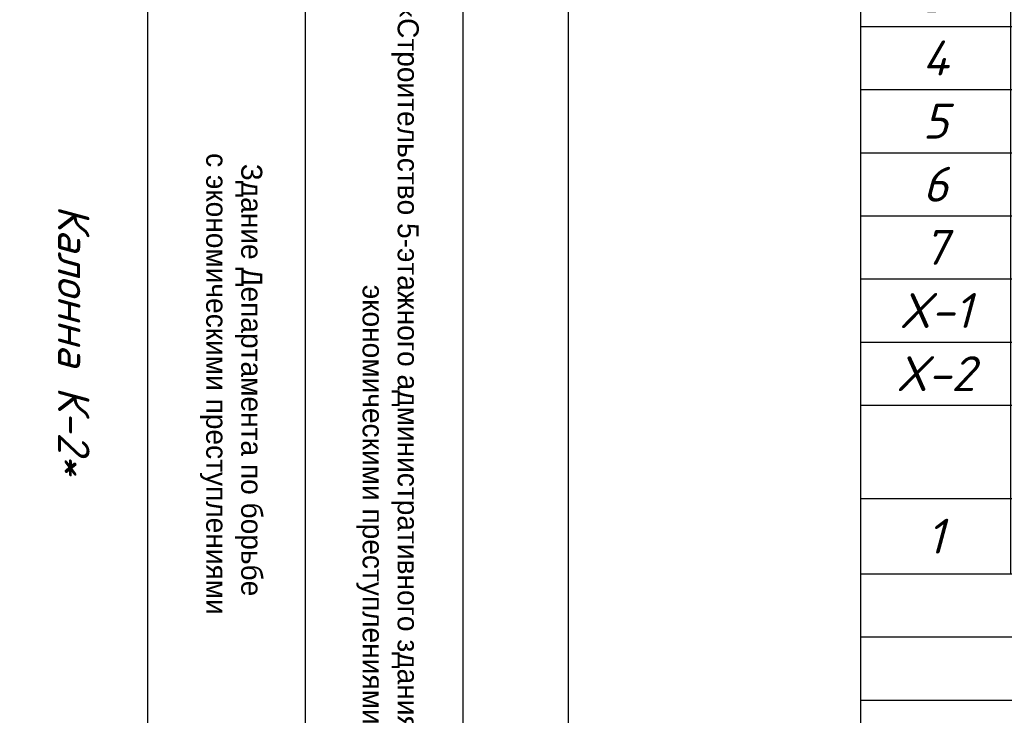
# Model space of a CAD drawing. Header units: millimetres. Extents: x -33345 to 4712671, y -3392 to 121473.
# Tile 468 of 656: x 2335831 to 2345204, y 50253 to 56872. Entities that reach past the tile are written whole.
import ezdxf

# ---------------------------------------------------------------- set-up
doc = ezdxf.new("R2010")
doc.units = ezdxf.units.MM
doc.layers.add('ACO-текст', color=7, linetype='Continuous', lineweight=20)
doc.layers.add('Текст', color=7, linetype='Continuous', lineweight=20)
doc.styles.add('RUSS', font='RUSS.shx', dxfattribs={"width": 0.8, "oblique": 15, "height": 250})
doc.styles.get("Standard").update_dxf_attribs({"font": 'arial.ttf'})
doc.styles.add('X-U-RW-01$0$StyleROMANS', font='GOTHIC.TTF')
doc.styles.add('Констр', font='isocpeui.ttf')

# ---------------------------------------------------------------- blocks, each defined once
blk = doc.blocks.new('medgor')
at = {"ltscale": 25}
for p, q in [((-43992634.1, 22933574.8), (-44011134.1, 22933574.8)), ((-43992634.1, 22932074.8), (-44011134.1, 22932074.8)), ((-43992634.1, 22930574.8), (-44011134.1, 22930574.8))]:
    blk.add_line(p, q, dxfattribs=at)
blk.add_lwpolyline([(-44011134.1, 22934574.8), (-43992634.1, 22934574.8), (-43992634.1, 22929074.8), (-44011134.1, 22929074.8)], close=True, dxfattribs=at)
at = {"layer": 'Текст', "char_height": 200, "width": 11910.391, "attachment_point": 8, "style": 'X-U-RW-01$0$StyleROMANS'}
for s, insert in [('\\pxqc;«Строительство 5-этажного административного здания Управления Департамента по борьбе с экономическими преступлениями города Ташкента»', (-43998711.2, 22932558.8)), ('Здание Департамента по борьбе\\P с экономическими преступлениями', (-44001076.2, 22931069.7))]:
    blk.add_mtext(s, dxfattribs=dict(at, insert=insert))
blk = doc.blocks.new('*T3719')
at = {"color": 0, "linetype": 'ByBlock', "lineweight": -2, "transparency": 16777216}
for p, q in [((0, 0), (18724.1, 0)), ((0, 0), (0, -15509.4)), ((18724.1, 0), (18724.1, -15509.4)), ((0, -892.5), (18724.1, -892.5)), ((1425.7, -892.5), (1425.7, -10126.8)), ((5597.3, -892.5), (5597.3, -10126.8)), ((10914.3, -892.5), (10914.3, -10126.8)), ((13497.4, -892.5), (13497.4, -10126.8)), ((14819.6, -892.5), (14819.6, -10126.8)), ((16667.4, -892.5), (16667.4, -10126.8)), ((0, -2335.5), (18724.1, -2335.5)), ((0, -3116.7), (18724.1, -3116.7)), ((0, -3717.4), (18724.1, -3717.4)), ((0, -4318.1), (18724.1, -4318.1)), ((0, -4918.7), (18724.1, -4918.7)), ((0, -5519.4), (18724.1, -5519.4)), ((0, -6120.1), (18724.1, -6120.1)), ((0, -6720.7), (18724.1, -6720.7)), ((0, -7321.4), (18724.1, -7321.4)), ((0, -7922.1), (18724.1, -7922.1)), ((0, -8522.8), (18724.1, -8522.8)), ((0, -9412), (18724.1, -9412)), ((0, -10126.8), (18724.1, -10126.8)), ((0, -10727.5), (18724.1, -10727.5)), ((0, -11328.1), (18724.1, -11328.1)), ((5597.3, -11328.1), (5597.3, -15509.4)), ((5597.3, -12217.4), (18724.1, -12217.4)), ((16667.4, -12217.4), (16667.4, -15509.4)), ((5597.3, -12818.1), (16667.4, -12818.1)), ((5597.3, -13418.7), (16667.4, -13418.7)), ((10914.3, -13418.7), (10914.3, -15509.4)), ((13497.4, -13418.7), (13497.4, -15509.4)), ((14819.6, -13418.7), (14819.6, -15509.4)), ((0, -14019.4), (18724.1, -14019.4)), ((0, -14908.7), (18724.1, -14908.7)), ((0, -15509.4), (18724.1, -15509.4))]:
    blk.add_line(p, q, dxfattribs=at)
at = {"color": 9, "lineweight": 30, "true_color": 0xc7c8ca, "transparency": 16777216}
for points in [[(14819.6, -2335.5), (14819.6, -3116.7), (16667.4, -2335.5), (16667.4, -3116.7)], [(16667.4, -2335.5), (16667.4, -3116.7), (18724.1, -2335.5), (18724.1, -3116.7)], [(14819.6, -3116.7), (14819.6, -3717.4), (16667.4, -3116.7), (16667.4, -3717.4)], [(16667.4, -3116.7), (16667.4, -3717.4), (18724.1, -3116.7), (18724.1, -3717.4)], [(14819.6, -3717.4), (14819.6, -4318.1), (16667.4, -3717.4), (16667.4, -4318.1)], [(16667.4, -3717.4), (16667.4, -4318.1), (18724.1, -3717.4), (18724.1, -4318.1)], [(14819.6, -4318.1), (14819.6, -4918.7), (16667.4, -4318.1), (16667.4, -4918.7)], [(16667.4, -4318.1), (16667.4, -4918.7), (18724.1, -4318.1), (18724.1, -4918.7)], [(14819.6, -4918.7), (14819.6, -5519.4), (16667.4, -4918.7), (16667.4, -5519.4)], [(16667.4, -4918.7), (16667.4, -5519.4), (18724.1, -4918.7), (18724.1, -5519.4)], [(14819.6, -5519.4), (14819.6, -6120.1), (16667.4, -5519.4), (16667.4, -6120.1)], [(16667.4, -5519.4), (16667.4, -6120.1), (18724.1, -5519.4), (18724.1, -6120.1)], [(14819.6, -6120.1), (14819.6, -6720.7), (16667.4, -6120.1), (16667.4, -6720.7)], [(16667.4, -6120.1), (16667.4, -6720.7), (18724.1, -6120.1), (18724.1, -6720.7)], [(14819.6, -6720.7), (14819.6, -7321.4), (16667.4, -6720.7), (16667.4, -7321.4)], [(16667.4, -6720.7), (16667.4, -7321.4), (18724.1, -6720.7), (18724.1, -7321.4)], [(14819.6, -7321.4), (14819.6, -7922.1), (16667.4, -7321.4), (16667.4, -7922.1)], [(16667.4, -7321.4), (16667.4, -7922.1), (18724.1, -7321.4), (18724.1, -7922.1)], [(14819.6, -7922.1), (14819.6, -8522.8), (16667.4, -7922.1), (16667.4, -8522.8)], [(16667.4, -7922.1), (16667.4, -8522.8), (18724.1, -7922.1), (18724.1, -8522.8)], [(14819.6, -8522.8), (14819.6, -9412), (16667.4, -8522.8), (16667.4, -9412)], [(16667.4, -8522.8), (16667.4, -9412), (18724.1, -8522.8), (18724.1, -9412)], [(14819.6, -9412), (14819.6, -10126.8), (16667.4, -9412), (16667.4, -10126.8)], [(16667.4, -9412), (16667.4, -10126.8), (18724.1, -9412), (18724.1, -10126.8)], [(5597.3, -14019.4), (5597.3, -14908.7), (10914.3, -14019.4), (10914.3, -14908.7)], [(10914.3, -14019.4), (10914.3, -14908.7), (13497.4, -14019.4), (13497.4, -14908.7)], [(13497.4, -14019.4), (13497.4, -14908.7), (14819.6, -14019.4), (14819.6, -14908.7)], [(14819.6, -14019.4), (14819.6, -14908.7), (16667.4, -14019.4), (16667.4, -14908.7)], [(16667.4, -14019.4), (16667.4, -14908.7), (18724.1, -14019.4), (18724.1, -14908.7)], [(5597.3, -14908.7), (5597.3, -15509.4), (10914.3, -14908.7), (10914.3, -15509.4)], [(10914.3, -14908.7), (10914.3, -15509.4), (13497.4, -14908.7), (13497.4, -15509.4)], [(13497.4, -14908.7), (13497.4, -15509.4), (14819.6, -14908.7), (14819.6, -15509.4)], [(14819.6, -14908.7), (14819.6, -15509.4), (16667.4, -14908.7), (16667.4, -15509.4)], [(16667.4, -14908.7), (16667.4, -15509.4), (18724.1, -14908.7), (18724.1, -15509.4)]]:
    blk.add_solid(points, dxfattribs=at)
at = {"color": 0, "lineweight": 25, "transparency": 16777216, "attachment_point": 5, "style": 'Констр'}
for s, insert, char_height, width in [('Спецификация материалов ', (9362.1, -446.3), 332.232, 18720.817), ('Кол-   во', (14158.5, -1614), 332.23, 1318.88), ('Марка поз', (712.8, -1614), 332.23, 1422.342), ('L элемента, мм', (12205.8, -1614), 332.232, 2579.693), ('Масса   ед, кг', (15743.5, -1614), 332.232, 1844.492), ('Обозначение', (3511.5, -1614), 332.232, 4168.29), ('Наименование', (8255.8, -1614), 332.232, 5313.738), ('Примеч.', (17695.8, -1614), 332.23, 2053.448), ('{\\L\\C230;Материалы К-2*}', (8255.8, -2726.1), 332.232, 5313.738), ('{\\C230;5}', (14158.5, -2726.1), 332.23, 1318.88), ('{\\C230;772.6}', (15743.5, -2726.1), 332.232, 1844.492), ('{\\C230;3863.2}', (17695.8, -2726.1), 332.232, 2053.448), ('{\\C5;1}', (712.8, -3417), 332.23, 1422.342), ('{\\C5;ГОСТ 5781-82}', (3511.5, -3417), 332.232, 4168.29), ('{\\C5;%%C25АIII}', (8255.8, -3417), 332.232, 5313.738), ('{\\C5;4770}', (12205.8, -3417), 332.23, 2579.693), ('{\\C5;8}', (14158.5, -3417), 332.23, 1318.88), ('{\\C5;18.4}', (15743.5, -3417), 332.23, 1844.492), ('{\\C5;146.9}', (17695.8, -3417), 332.232, 2053.448), ('{\\C5;%%C25АIII}', (8255.8, -4017.7), 332.232, 5313.738), ('{\\C5;2}', (712.8, -4017.7), 332.23, 1422.342), ('{\\C5;ГОСТ 5781-82}', (3511.5, -4017.7), 332.232, 4168.29), ('{\\C5;3600}', (12205.8, -4017.7), 332.23, 2579.693), ('{\\C5;4}', (14158.5, -4017.7), 332.23, 1318.88), ('{\\C5;13.9}', (15743.5, -4017.7), 332.23, 1844.492), ('{\\C5;55.4}', (17695.8, -4017.7), 332.23, 2053.448), ('{\\C5;3', (712.8, -4618.4), 332.23, 1422.342), ('{\\C5;ГОСТ 5781-82}', (3511.5, -4618.4), 332.232, 4168.29), ('{\\C5;%%C25АIII}', (8255.8, -4618.4), 332.232, 5313.738), ('{\\C5;3000}', (12205.8, -4618.4), 332.23, 2579.693), ('{\\C5;4}', (14158.5, -4618.4), 332.23, 1318.88), ('{\\C5;11.6}', (15743.5, -4618.4), 332.23, 1844.492), ('{\\C5;46.2}', (17695.8, -4618.4), 332.23, 2053.448), ('{\\C5;4', (712.8, -5219.1), 332.23, 1422.342), ('{\\C5;ГОСТ 5781-82}', (3511.5, -5219.1), 332.232, 4168.29), ('{\\C5;%%C22АIII}', (8255.8, -5219.1), 332.232, 5313.738), ('{\\C5;3600}', (12205.8, -5219.1), 332.23, 2579.693), ('{\\C5;16}', (14158.5, -5219.1), 332.23, 1318.88), ('{\\C5;10.7}', (15743.5, -5219.1), 332.23, 1844.492), ('{\\C5;171.6}', (17695.8, -5219.1), 332.232, 2053.448), ('{\\C5;5', (712.8, -5819.7), 332.23, 1422.342), ('{\\C5;ГОСТ 5781-82}', (3511.5, -5819.7), 332.232, 4168.29), ('{\\C5;%%C20АIII}', (8255.8, -5819.7), 332.232, 5313.738), ('{\\C5;3600}', (12205.8, -5819.7), 332.23, 2579.693), ('{\\C5;4}', (14158.5, -5819.7), 332.23, 1318.88), ('{\\C5;8.9}', (15743.5, -5819.7), 332.23, 1844.492), ('{\\C5;35.6}', (17695.8, -5819.7), 332.23, 2053.448), ('{\\C5;6', (712.8, -6420.4), 332.23, 1422.342), ('{\\C5;ГОСТ 5781-82}', (3511.5, -6420.4), 332.232, 4168.29), ('{\\C5;%%C20АIII}', (8255.8, -6420.4), 332.232, 5313.738), ('{\\C5;5380}', (12205.8, -6420.4), 332.23, 2579.693), ('{\\C5;4}', (14158.5, -6420.4), 332.23, 1318.88), ('{\\C5;16.0}', (15743.5, -6420.4), 332.23, 1844.492), ('{\\C5;64.1}', (17695.8, -6420.4), 332.23, 2053.448), ('{\\C5;%%C20АIII}', (8255.8, -7021.1), 332.232, 5313.738), ('{\\C5;7', (712.8, -7021.1), 332.23, 1422.342), ('{\\C5;ГОСТ 5781-82}', (3511.5, -7021.1), 332.232, 4168.29), ('{\\C5;4780}', (12205.8, -7021.1), 332.23, 2579.693), ('{\\C5;4}', (14158.5, -7021.1), 332.23, 1318.88), ('{\\C5;14.2}', (15743.5, -7021.1), 332.23, 1844.492), ('{\\C5;57.0}', (17695.8, -7021.1), 332.23, 2053.448), ('{\\C5;X-1}', (712.8, -7621.8), 332.23, 1422.342), ('{\\C5;ГОСТ 5781-82}', (3511.5, -7621.8), 332.232, 4168.29), ('{\\C5;%%C8АI}', (8255.8, -7621.8), 332.232, 5313.738), ('{\\C5;1680}', (12205.8, -7621.8), 332.23, 2579.693), ('{\\C5;171}', (14158.5, -7621.8), 332.23, 1318.88), ('{\\C5;0.7}', (15743.5, -7621.8), 332.23, 1844.492), ('{\\C5;113.5}', (17695.8, -7621.8), 332.232, 2053.448), ('{\\C5;X-2}', (712.8, -8222.4), 332.23, 1422.342), ('{\\C5;ГОСТ 5781-82}', (3511.5, -8222.4), 332.232, 4168.29), ('{\\C5;%%C8АI}', (8255.8, -8222.4), 332.232, 5313.738), ('{\\C5;1680}', (12205.8, -8222.4), 332.23, 2579.693), ('{\\C5;124}', (14158.5, -8222.4), 332.23, 1318.88), ('{\\C5;0.7}', (15743.5, -8222.4), 332.23, 1844.492), ('{\\C5;82.3}', (17695.8, -8222.4), 332.23, 2053.448), ('{\\L\\C230;Детал "А". Накладки}', (8255.8, -8967.4), 332.232, 5313.738), ('{\\C230;200}', (14158.5, -8967.4), 332.232, 1318.88), ('{\\C230;1.7}', (15743.5, -8967.4), 332.232, 1844.492), ('{\\C230;334.6}', (17695.8, -8967.4), 332.232, 2053.448), ('{\\C5;1}', (712.8, -9769.4), 332.23, 1422.342), ('{\\C5;ГОСТ 5781-82}', (3511.5, -9769.4), 332.232, 4168.29), ('{\\C5;%%C20АIII}', (8255.8, -9769.4), 332.232, 5313.738), ('{\\C5;340}', (12205.8, -9769.4), 332.23, 2579.693), ('{\\C5;2}', (14158.5, -9769.4), 332.23, 1318.88), ('{\\C5;0.8}', (15743.5, -9769.4), 332.23, 1844.492), ('{\\C5;1.7}', (17695.8, -9769.4), 332.23, 2053.448), ('{\\L\\C230;Бетон В25                        3.96 м³   расп.1 колон  }', (9362.1, -10427.1), 332.232, 18720.817), ('\\A1;Ведомось расхода стали на элемент, кг', (9362.1, -11027.8), 332.232, 18720.817), ('\\A1;Изделия арматурные', (12160.7, -11772.8), 332.232, 13123.541), ('Марка \\Pэлемента', (2798.6, -12673.8), 332.23, 5593.954), ('\\A1; Арматура класса  А-III', (11132.3, -12517.7), 332.232, 11066.771), ('Всего', (17695.8, -13118.4), 332.23, 2053.448), ('{\\C5;ГОСТ 5781-82}', (11132.3, -13118.4), 332.232, 11066.771), ('%%C8', (8255.8, -13719.1), 332.23, 5313.738), ('%%C22', (12205.8, -13719.1), 332.23, 2579.693), ('%%C25', (14158.5, -13719.1), 332.23, 1318.88), ('%%C20', (15743.5, -13719.1), 332.23, 1844.492), ('978.8', (8255.8, -14464.1), 332.23, 5313.738), ('858.2', (12205.8, -14464.1), 332.23, 2579.693), ('1242.8', (14158.5, -14464.1), 332.23, 1318.88), ('4197.8', (17695.8, -14464.1), 332.23, 2053.448)]:
    blk.add_mtext(s, dxfattribs=dict(at, insert=insert, char_height=char_height, width=width))
at = {"color": 0, "lineweight": 25, "transparency": 16777216, "insert": (15743.5, -14464.1), "char_height": 332.232, "width": 1844.492, "attachment_point": 5}
blk.add_mtext('{\\fISOCPEUR|b0|i1|c204|p34;1117.9}', dxfattribs=at)

msp = doc.modelspace()

# ---------------------------------------------------------------- block references
at = {"rotation": 270}
msp.add_blockref('medgor', (-20593522.846, -43947632.783, 1359241.5), dxfattribs=at)
msp.add_blockref('*T3719', (2343836.585, 61726.933))

# ---------------------------------------------------------------- texts
at = {"lineweight": 0, "insert": (2336496.416, 55108.192, 1359241.5), "char_height": 300, "width": 12899.28659, "attachment_point": 1, "rotation": 270}
msp.add_mtext('{\\fISOCPEUR|b0|i1|c204|p34;\\C0;Калонна К-2*}', dxfattribs=at)
at = {"layer": 'ACO-текст', "char_height": 300, "width": 18353.93755, "attachment_point": 1, "line_spacing_factor": 1.2, "style": 'RUSS'}
for insert in [(2219467.004, 70189.721, 1359241.5), (2303467.004, 70189.721, 1359241.5)]:
    msp.add_mtext('\\A1;\\pi-600,l600,t600;1.^IОбщие указания см. на л. КЖ-\\P2.^ICтыки рабочей арматуры должны быть выполнены согласно "Детали А" (сварное соединение {\\A0;L\\H0.7x;\\S^ н;}=dх10х1.3), где d-диаметр рабочей арматуры колонны. Для d=28А400, {\\A0;L\\H0.7x;\\S^ н;}=364мм. Стыки необходимо размещать вне зоны действия максимальных усилий, согласно (КМК 2.01.03-96). Допускается двусторонние швы длиной 4хd{\\H0.7x;\\S^ н;} для соединения арматуры классов А240, А300, А400.\\P3.^IСоединения пересечений стержней арматуры выполнять вязаными стальной отожженной проволокой d=0.8-1.0мм. Применение ручной электродуговой сварки не допускается! \\P{\\A0;4.^IОпалубку колонн снимать после набора прочности бетона не менее \\fISOCPEUR|b0|i1|c238|p34;70%\\fISOCPEUR|b0|i1|c204|p34;.\\P}5.^IКолонны замаркированы на л. КЖ-__\\P6.^IЗакладные детали МН1 учтены в расходе на л. КЖ-__  Ориентацию закладных деталей уточнять по месту - располагать только со стороны примыкания кирпичных стен.', dxfattribs=dict(at, insert=insert))

doc.saveas('drawing.dxf')
